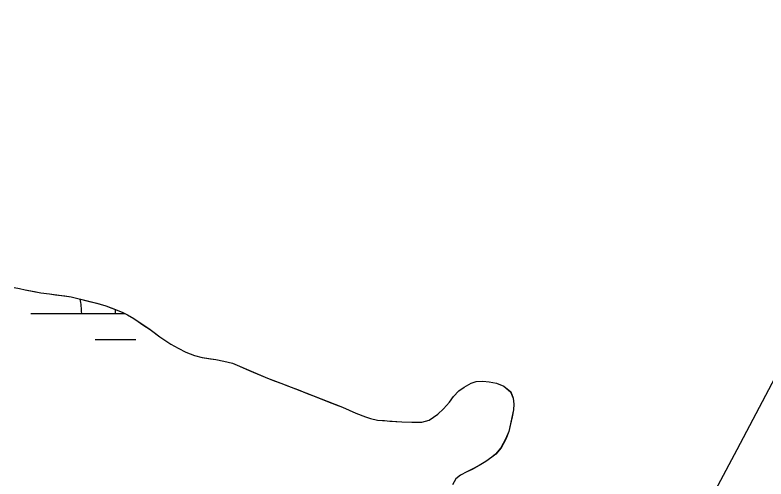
# Model space of a CAD drawing. Extents: x 3297735 to 3335592, y 670436 to 695807.
# Drawn here: x 3318492.1 to 3318934.7, y 693135.5 to 693409.2 of the extents above; entities that cross this region are included whole.
import ezdxf

# ---------------------------------------------------------------- set-up
doc = ezdxf.new("R2010")
doc.units = 0
for name, color, linetype in [('V-RIVR-EDGE', 7, 'Continuous'), ('V-SITE-VEGE', 7, 'Continuous'), ('V-TOPO-MAJR', 7, 'Continuous'), ('V-WETL-SWMP', 7, 'Continuous')]:
    doc.layers.add(name, color=color, linetype=linetype)

msp = doc.modelspace()

# ---------------------------------------------------------------- linework, layer by layer
at = {"layer": 'V-RIVR-EDGE'}
msp.add_spline([(3319555.14, 694014.55), (3319548.52, 694002.76), (3319539.36, 693985.79), (3319509.78, 693923.27), (3319496.46, 693903), (3319479.41, 693878.17), (3319464.01, 693854.58), (3319445.27, 693818.98), (3319424.44, 693775.51), (3319406.53, 693740.74), (3319395.69, 693713), (3319386.52, 693693.13), (3319372.79, 693671.61), (3319340.34, 693621.53), (3319316.61, 693580.14), (3319295.79, 693542.89), (3319282.06, 693520.96), (3319271.65, 693502.33), (3319267.89, 693489.49), (3319259.98, 693475.83), (3319250.42, 693465.08), (3319246.25, 693454.32), (3319237.93, 693442.32), (3319231.68, 693428.65), (3319225.43, 693414.99), (3319219.61, 693410.03), (3319205.47, 693391.42), (3319185.09, 693363.28), (3319164.7, 693327.69), (3319143.08, 693301.21), (3319109.39, 693253.21), (3319083.6, 693218.46), (3319061.14, 693187.85), (3319039.52, 693157.64), (3319018.29, 693123.29), (3318994.59, 693091.02), (3318949.68, 693031.86), (3318931.37, 693004.55), (3318913.08, 692981.38), (3318902.25, 692962.76), (3318892.68, 692944.55), (3318876.03, 692916.4), (3318861.86, 692887.84), (3318841.46, 692848.51), (3318822.29, 692807.53), (3318806.46, 692774.41), (3318803.1, 692758.66), (3318804.31, 692744.98), (3318808.02, 692734.61), (3318808.84, 692730.46), (3318817.11, 692725.47), (3318826.63, 692719.23), (3318832.83, 692713), (3318835.72, 692705.53), (3318835.27, 692692.27), (3318829.85, 692681.5), (3318819.88, 692669.09), (3318809.47, 692651.3), (3318783.24, 692602.87), (3318768.67, 692580.52), (3318760.79, 692575.98), (3318753.73, 692573.1), (3318747.11, 692573.94), (3318739.24, 692579.76), (3318735.53, 692585.58), (3318730.56, 692588.49), (3318721.44, 692588.1), (3318700.27, 692573.64), (3318679.48, 692549.66), (3318660.76, 692522.35), (3318646.6, 692493.37), (3318637.03, 692477.64), (3318624.96, 692456.95), (3318607.08, 692434.19), (3318599.98, 692413.49), (3318583.3, 692372.49), (3318565.82, 692342.28), (3318547.09, 692313.73), (3318534.2, 692295.52), (3318512.56, 692258.69), (3318488.02, 692224.76), (3318446.4, 692155.23), (3318418.11, 692112.61), (3318397.31, 692084.47), (3318386.91, 692066.68), (3318376.5, 692048.05), (3318354.44, 692011.22), (3318333.22, 691976.45), (3318316.13, 691940.02), (3318301.57, 691917.67), (3318275.38, 691884.99), (3318265.81, 691873), (3318250.82, 691844.85), (3318236.64, 691808.41), (3318222.07, 691781.09), (3318194.96, 691714.01), (3318179.96, 691684.2), (3318162.07, 691654.82), (3318140.84, 691619.64), (3318130.44, 691603.92), (3318120.89, 691595.24), (3318105.09, 691577.87), (3318090.12, 691558.42), (3318067.68, 691532.37), (3318043.56, 691501.75), (3318020.26, 691465.75), (3317998.21, 691433.06), (3317973.66, 691392.92), (3317962.42, 691371.81), (3317929.95, 691315.1), (3317907.9, 691282.41), (3317889.2, 691263.39), (3317870.48, 691238.16), (3317844.7, 691202.99), (3317833.05, 691186.02), (3317808.09, 691148.78), (3317780.64, 691109.47), (3317756.1, 691076.38), (3317731.98, 691045.35), (3317684.57, 690978.73), (3317668.76, 690954.73), (3317646.3, 690922.04), (3317635.48, 690907.15), (3317629.25, 690900.53), (3317620.1, 690889.36), (3317608.46, 690874.47), (3317601.4, 690867.03), (3317592.67, 690860.42), (3317585.59, 690845.93), (3317576.86, 690836), (3317565.64, 690821.11), (3317549.42, 690801.25), (3317522.4, 690767.75), (3317502.45, 690745), (3317489.97, 690727.62), (3317482.47, 690713.55), (3317479.54, 690701.12), (3317475.78, 690689.94), (3317474.94, 690683.31), (3317467.87, 690674.21), (3317451.65, 690653.94), (3317427.54, 690622.91), (3317406.33, 690593.95), (3317381.8, 690564.58), (3317328.18, 690504.62), (3317308.23, 690483.11), (3317290.78, 690466.16), (3317272.5, 690446.31), (3317248.81, 690422.74), (3317230.94, 690402.48), (3317202.23, 690356.54), (3317170.21, 690314.34), (3317129.47, 690266.36), (3317099.12, 690227.48), (3317085.82, 690212.59), (3317074.19, 690204.33), (3317063.38, 690189.85), (3317045.08, 690163.78), (3317020.95, 690128.61), (3316996.82, 690093.85), (3316970.63, 690059.1), (3316926.98, 690008.23), (3316891.65, 689970.6), (3316861.71, 689930.05), (3316828.03, 689887.86), (3316809.31, 689860.13), (3316797.25, 689841.93), (3316783.53, 689825.38), (3316737.37, 689762.08), (3316714.9, 689728.98), (3316681.64, 689687.61), (3316661.69, 689665.69), (3316647.97, 689646.66), (3316619.68, 689606.11), (3316602.63, 689581.28), (3316583.49, 689551.9), (3316563.93, 689519.62), (3316547.71, 689499.35), (3316541.89, 689491.9), (3316538.57, 689488.6), (3316532.31, 689474.1), (3316523.16, 689461.28), (3316509.03, 689445.15), (3316500.29, 689431.49), (3316493.22, 689419.9), (3316485.73, 689407.9), (3316486.11, 689397.12), (3316486.48, 689375.57), (3316487.29, 689371.01), (3316491.44, 689370.17), (3316493.5, 689366.43), (3316494.29, 689352.75), (3316496.75, 689341.56), (3316502.54, 689336.57), (3316504.2, 689334.08), (3316504.18, 689328.69), (3316501.27, 689325.8), (3316488.83, 689321.27), (3316487.17, 689319.61), (3316487.16, 689316.71), (3316492.96, 689316.7), (3316502.08, 689318.33), (3316508.3, 689318.32), (3316513.27, 689314.99), (3316516.58, 689314.98), (3316524.87, 689314.55), (3316535.62, 689303.33), (3316544.71, 689293.36), (3316545.54, 689290.04), (3316543.46, 689287.97), (3316525.66, 689296.72), (3316509.92, 689304.22), (3316502.06, 689307.14), (3316490.45, 689308.41), (3316482.58, 689308.02), (3316478.02, 689308.03), (3316473.47, 689311.77), (3316449.46, 689323.85), (3316424.59, 689324.74), (3316401.79, 689323.14), (3316381.47, 689318.22), (3316366.54, 689316.18), (3316352.85, 689311.24), (3316334.16, 689295.54), (3316302.2, 689277.79), (3316275.21, 689257.14), (3316266.49, 689249.28), (3316249.02, 689224.04), (3316230.28, 689191.76), (3316217.78, 689162.78), (3316200.69, 689125.93), (3316182.37, 689092.82), (3316162.8, 689054.73), (3316141.17, 689024.94), (3316114.57, 688996.41), (3316081.77, 688971.62), (3316036.89, 688926.14), (3316007.39, 688897.61), (3315987.04, 688880.67), (3315970.01, 688865.79), (3315959.63, 688858.77), (3315957.13, 688852.14), (3315955.46, 688848.42), (3315953.91, 688835.53)], degree=3, dxfattribs=at)
at = {"layer": 'V-SITE-VEGE'}
for p, q in [((3318491.66, 693248.48), (3318494.78, 693247.93)), ((3318494.78, 693247.93), (3318498.15, 693247.14)), ((3318498.15, 693247.14), (3318507.27, 693245.36)), ((3318507.27, 693245.36), (3318512.38, 693244.74)), ((3318512.38, 693244.74), (3318525.1, 693242.92)), ((3318525.1, 693242.92), (3318540.23, 693239.3)), ((3318540.23, 693239.3), (3318545.61, 693237.69)), ((3318545.61, 693237.69), (3318555.26, 693233.93)), ((3318555.26, 693233.93), (3318558.41, 693232.27)), ((3318558.41, 693232.27), (3318562.06, 693230.12)), ((3318562.06, 693230.12), (3318571.79, 693223.63)), ((3318571.79, 693223.63), (3318577.48, 693219.29)), ((3318577.48, 693219.29), (3318580.89, 693217.01)), ((3318580.89, 693217.01), (3318583.92, 693215.09)), ((3318583.92, 693215.09), (3318588.2, 693212.58)), ((3318588.2, 693212.58), (3318592.73, 693210.33)), ((3318592.73, 693210.33), (3318597.88, 693208.33)), ((3318597.88, 693208.33), (3318602.38, 693207.07)), ((3318602.38, 693207.07), (3318610.49, 693205.9)), ((3318610.49, 693205.9), (3318615.11, 693205.01)), ((3318615.11, 693205.01), (3318620.23, 693203.76)), ((3318620.23, 693203.76), (3318624.37, 693202.12)), ((3318624.37, 693202.12), (3318632.54, 693198.46)), ((3318632.54, 693198.46), (3318640.82, 693194.92)), ((3318640.82, 693194.92), (3318648.72, 693192)), ((3318648.72, 693192), (3318663.4, 693186.38)), ((3318753.73, 693187.5), (3318756.79, 693189.69)), ((3318756.79, 693189.69), (3318760.96, 693192.02)), ((3318760.96, 693192.02), (3318763.92, 693192.96)), ((3318763.92, 693192.96), (3318767.77, 693193.18)), ((3318767.77, 693193.18), (3318771.5, 693192.77)), ((3318771.5, 693192.77), (3318775.87, 693192)), ((3318775.87, 693192), (3318780.14, 693190.24)), ((3318780.14, 693190.24), (3318784.19, 693186.98)), ((3318663.4, 693186.38), (3318685.1, 693177.82)), ((3318750.58, 693184.2), (3318753.73, 693187.5)), ((3318784.19, 693186.98), (3318785.65, 693183.16)), ((3318744.66, 693176.85), (3318748.17, 693180.79)), ((3318748.17, 693180.79), (3318750.58, 693184.2)), ((3318785.65, 693183.16), (3318786.11, 693179.56)), ((3318685.1, 693177.82), (3318692.89, 693174.4)), ((3318741.25, 693173.67), (3318744.66, 693176.85)), ((3318785.94, 693176.33), (3318783.13, 693163.58)), ((3318786.11, 693179.56), (3318785.94, 693176.33)), ((3318692.89, 693174.4), (3318698.66, 693172.17)), ((3318698.66, 693172.17), (3318701.66, 693171.24)), ((3318736.24, 693170.19), (3318741.25, 693173.67)), ((3318701.66, 693171.24), (3318705.66, 693170.22)), ((3318705.66, 693170.22), (3318719.98, 693169.19)), ((3318719.98, 693169.19), (3318725.95, 693168.95)), ((3318725.95, 693168.95), (3318731.79, 693169.09)), ((3318731.79, 693169.09), (3318736.24, 693170.19)), ((3318783.13, 693163.58), (3318781.25, 693158.94)), ((3318781.25, 693158.94), (3318778.51, 693153.91)), ((3318778.51, 693153.91), (3318775.36, 693150.23)), ((3318775.36, 693150.23), (3318773.04, 693148.31)), ((3318769.62, 693145.86), (3318765.7, 693143.41)), ((3318773.04, 693148.31), (3318769.62, 693145.86)), ((3318761.53, 693141.2), (3318758.33, 693139.76)), ((3318765.7, 693143.41), (3318761.53, 693141.2)), ((3318754.65, 693137.81), (3318751.97, 693135.51)), ((3318758.33, 693139.76), (3318754.65, 693137.81))]:
    msp.add_line(p, q, dxfattribs=at)
at = {"layer": 'V-TOPO-MAJR'}
msp.add_lwpolyline([(3319313.56, 693852.85), (3319280.55, 693798.62), (3319123.25, 693537.44), (3319111.55, 693517.64), (3319100.09, 693497.72), (3319088.97, 693477.61), (3319078.07, 693457.37), (3318938.07, 693191.84), (3318917.38, 693152.67), (3318896.66, 693113.51), (3318875.91, 693074.37), (3318855.12, 693035.25), (3318822, 692973.01), (3318817.73, 692965.03), (3318813.44, 692957.06), (3318809.11, 692949.11), (3318804.75, 692941.17), (3318509.85, 692406.6)], dxfattribs=at)
at = {"layer": 'V-WETL-SWMP'}
for p, q in [((3318491.64, 693248.48), (3318494.76, 693247.94)), ((3318494.76, 693247.94), (3318498.13, 693247.15)), ((3318498.13, 693247.15), (3318503.63, 693246.03)), ((3318503.63, 693246.03), (3318507.25, 693245.37)), ((3318507.25, 693245.37), (3318512.36, 693244.74)), ((3318512.36, 693244.74), (3318515.98, 693244.21)), ((3318515.98, 693244.21), (3318521.46, 693243.47)), ((3318521.46, 693243.47), (3318525.08, 693242.93)), ((3318525.08, 693242.93), (3318530.58, 693241.57)), ((3318530.58, 693241.57), (3318534.45, 693240.66)), ((3318534.45, 693240.66), (3318540.2, 693239.31)), ((3318540.2, 693239.31), (3318545.58, 693237.69)), ((3318545.58, 693237.69), (3318548.72, 693236.52)), ((3318548.72, 693236.52), (3318555.24, 693233.94)), ((3318551.36, 693233.17), (3318551.36, 693235.48)), ((3318555.24, 693233.94), (3318558.39, 693232.28)), ((3318501.36, 693233.17), (3318556.7, 693233.17)), ((3318558.39, 693232.28), (3318562.04, 693230.12)), ((3318562.04, 693230.12), (3318564.7, 693228.32)), ((3318564.7, 693228.32), (3318567.47, 693226.52)), ((3318567.47, 693226.52), (3318571.77, 693223.64)), ((3318571.77, 693223.64), (3318574.93, 693221.23)), ((3318574.93, 693221.23), (3318577.46, 693219.3)), ((3318539.36, 693217.74), (3318563.36, 693217.74)), ((3318577.46, 693219.3), (3318580.87, 693217.02)), ((3318580.87, 693217.02), (3318583.9, 693215.1)), ((3318583.9, 693215.1), (3318588.18, 693212.59)), ((3318588.18, 693212.59), (3318592.71, 693210.34)), ((3318592.71, 693210.34), (3318597.85, 693208.34)), ((3318597.85, 693208.34), (3318602.36, 693207.08)), ((3318602.36, 693207.08), (3318607.22, 693206.33)), ((3318607.22, 693206.33), (3318610.46, 693205.91)), ((3318610.46, 693205.91), (3318615.08, 693205.02)), ((3318615.08, 693205.02), (3318620.21, 693203.77)), ((3318620.21, 693203.77), (3318624.35, 693202.13)), ((3318624.35, 693202.13), (3318628.37, 693200.36)), ((3318628.37, 693200.36), (3318632.51, 693198.47)), ((3318632.51, 693198.47), (3318637.16, 693196.46)), ((3318637.16, 693196.46), (3318640.8, 693194.93)), ((3318640.8, 693194.93), (3318645.44, 693193.18)), ((3318645.44, 693193.18), (3318648.7, 693192.01)), ((3318648.7, 693192.01), (3318652.59, 693190.49)), ((3318652.59, 693190.49), (3318659.11, 693188.03)), ((3318753.71, 693187.51), (3318756.76, 693189.7)), ((3318756.76, 693189.7), (3318760.93, 693192.03)), ((3318760.93, 693192.03), (3318763.89, 693192.97)), ((3318763.89, 693192.97), (3318767.74, 693193.19)), ((3318767.74, 693193.19), (3318771.48, 693192.78)), ((3318771.48, 693192.78), (3318775.85, 693192.01)), ((3318775.85, 693192.01), (3318780.12, 693190.25)), ((3318780.12, 693190.25), (3318784.17, 693186.99)), ((3318659.11, 693188.03), (3318663.37, 693186.39)), ((3318663.37, 693186.39), (3318669.9, 693183.81)), ((3318750.55, 693184.21), (3318753.71, 693187.51)), ((3318784.17, 693186.99), (3318785.63, 693183.17)), ((3318669.9, 693183.81), (3318676.3, 693181.22)), ((3318676.3, 693181.22), (3318681.44, 693179.23)), ((3318744.63, 693176.86), (3318748.15, 693180.8)), ((3318748.15, 693180.8), (3318750.55, 693184.21)), ((3318785.63, 693183.17), (3318786.08, 693179.57)), ((3318681.44, 693179.23), (3318685.08, 693177.83)), ((3318685.08, 693177.83), (3318692.86, 693174.4)), ((3318741.23, 693173.67), (3318744.63, 693176.86)), ((3318785.91, 693176.34), (3318785.01, 693172.22)), ((3318786.08, 693179.57), (3318785.91, 693176.34)), ((3318692.86, 693174.4), (3318698.63, 693172.18)), ((3318698.63, 693172.18), (3318701.64, 693171.25)), ((3318736.21, 693170.2), (3318741.23, 693173.67)), ((3318785.01, 693172.22), (3318783.89, 693167.09)), ((3318701.64, 693171.25), (3318705.64, 693170.23)), ((3318705.64, 693170.23), (3318709.75, 693169.95)), ((3318709.75, 693169.95), (3318712.98, 693169.66)), ((3318712.98, 693169.66), (3318719.96, 693169.2)), ((3318719.96, 693169.2), (3318725.93, 693168.97)), ((3318725.93, 693168.97), (3318731.76, 693169.1)), ((3318731.76, 693169.1), (3318736.21, 693170.2)), ((3318783.89, 693167.09), (3318783.1, 693163.59)), ((3318783.1, 693163.59), (3318781.22, 693158.95)), ((3318781.22, 693158.95), (3318778.48, 693153.92)), ((3318778.48, 693153.92), (3318775.34, 693150.24)), ((3318775.34, 693150.24), (3318773.02, 693148.32)), ((3318769.6, 693145.88), (3318765.68, 693143.42)), ((3318773.02, 693148.32), (3318769.6, 693145.88)), ((3318761.5, 693141.21), (3318758.31, 693139.77)), ((3318765.68, 693143.42), (3318761.5, 693141.21)), ((3318754.62, 693137.82), (3318751.94, 693135.52)), ((3318758.31, 693139.77), (3318754.62, 693137.82)), ((3318751.94, 693135.52), (3318749.91, 693131.99))]:
    msp.add_line(p, q, dxfattribs=at)
msp.add_arc((3318496.12, 693233.64), 35.25, 359.2282, 13.0414, dxfattribs=at)

doc.saveas('drawing.dxf')
